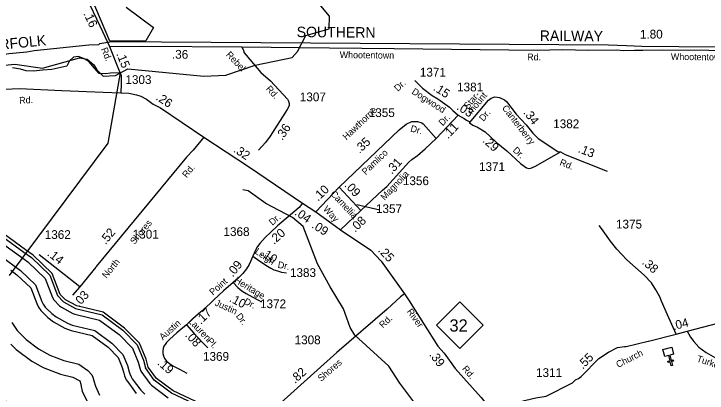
# Model space of a CAD drawing. Extents: x 2532689 to 2764727, y 536648 to 732970.
# Drawn here: x 2586089 to 2595978, y 650929 to 656338 of the extents above; entities that cross this region are included whole.
import ezdxf

# ---------------------------------------------------------------- set-up
doc = ezdxf.new("R2010")
doc.units = 0
for name, color, linetype in [('Exist Boundary Political City Limit New', 7, 'Continuous'), ('Exist Cultural Church CELL', 7, 'Continuous'), ('Exist Hydrographic Buffer Line', 7, 'Continuous'), ('Exist Hydrographic Creek Single Shore', 7, 'Continuous'), ('Exist Hydrographic River Shore', 7, 'Continuous'), ('Exist Hydrographic River Shore Label', 7, 'Continuous'), ('Exist Railroad Mainline', 7, 'Continuous'), ('Exist Railroad Mainline Label', 7, 'Continuous'), ('Exist Road Primary NC Attributed', 7, 'Continuous'), ('Exist Road Primary NC Label', 7, 'Continuous'), ('Exist Road Primary NC Mileage Hundredths English Label', 7, 'Continuous'), ('Exist Road Primary NC Shield CELL', 7, 'Continuous'), ('Exist Road Primary NC Shield Number Label', 7, 'Continuous'), ('Exist Road Secondary Mileage Hundredths English Label', 7, 'Continuous'), ('Exist Road Secondary Type 20 Attributed', 7, 'Continuous'), ('Exist Road Secondary Type 41 Attributed', 7, 'Continuous'), ('Exist Road Secondary Type 51 Attributed', 7, 'Continuous'), ('Exist Road Secondary Type 51 Label', 7, 'Continuous'), ('Exist Road Secondary Type 51 Number Label', 7, 'Continuous'), ('Map Preparation Boundary City Limit Buffer Line', 7, 'Continuous')]:
    doc.layers.add(name, color=color, linetype=linetype)

msp = doc.modelspace()

# ---------------------------------------------------------------- linework, layer by layer
at = {"layer": 'Exist Boundary Political City Limit New'}
for points in [[(2587692.2, 656434.8), (2588080.5, 656143.2), (2587968.8, 655954.4), (2587459.5, 655948.8), (2587191, 656580.9)], [(2586026, 652607.4), (2587434.8, 654493.5), (2587611.2, 655497.5), (2587468.2, 655493.4), (2587394, 655482.1), (2587305, 655490.3), (2587237.2, 655564.8), (2587156.8, 655656.9), (2587092.2, 655695.8), (2587008.2, 655729.8), (2586938.8, 655718.6), (2586882.2, 655668.5), (2586841.8, 655594.2), (2586631.8, 655544.4), (2586501, 655534.8), (2586363.5, 655522), (2586265, 655527), (2586181.2, 655551.3), (2586069.8, 655567.6)]]:
    msp.add_lwpolyline(points, dxfattribs=at)
at = {"layer": 'Exist Cultural Church CELL'}
msp.add_lwpolyline([(2595499.8, 651483.1), (2595444.7, 651468.9), (2595463.4, 651395.2), (2595494.4, 651403), (2595498.4, 651387.6), (2595467.4, 651379.7), (2595482.2, 651321.4), (2595466.7, 651317.4), (2595451.8, 651375.7), (2595420.8, 651367.8), (2595416.9, 651383.3), (2595447.9, 651391.2), (2595429.1, 651465), (2595373.2, 651450.9), (2595347, 651554.1), (2595473.6, 651586.3)], close=True, dxfattribs=at)
at = {"layer": 'Exist Hydrographic Buffer Line'}
for points in [[(2585893.2, 653087.7), (2586185.4, 652877), (2586287.5, 652803.5), (2586534, 652566.5), (2586638.3, 652294), (2586658.4, 652259.8), (2586741.7, 652176.3), (2586768.3, 652156.2), (2586929.5, 652067.4), (2586959.4, 652055.8), (2587311.5, 651971.7), (2587589.4, 651764.6), (2587778.6, 651572.9), (2587862.3, 651373.4), (2587888.1, 651271.5), (2587900.4, 651241), (2588026.7, 651067.5)], [(2585931.3, 653158.8), (2586232.1, 652941.8), (2586338.7, 652865.1), (2586602.2, 652611.8), (2586713.2, 652322.6), (2586798.3, 652232.9), (2586968.3, 652137.5), (2587346.2, 652045.7), (2587642.3, 651825.2), (2587846.5, 651618), (2587938.4, 651398.8), (2587965.6, 651291.1)], [(2585816.9, 652945.4), (2586091.9, 652747.1), (2586184.7, 652680.3), (2586397.4, 652475.8), (2586488.8, 652236.7), (2586507.9, 652197), (2586536, 652156.9), (2586552.8, 652138.6), (2586628.9, 652062.9), (2586691.2, 652016.1), (2586852.2, 651927.3), (2586922.5, 651900.2), (2587242.4, 651823.8), (2587484.2, 651643.6), (2587643.3, 651482.5), (2587710.1, 651322.6), (2587732.9, 651232.2), (2587741.5, 651205.2), (2587762, 651160.9), (2587778.4, 651135.6), (2587897.5, 650973), (2587955.4, 650914.3)], [(2586045.1, 652682.3), (2586133.1, 652618.7), (2586328.9, 652430.5), (2586414.2, 652208.1), (2586438.6, 652156.9), (2586474.7, 652105.6), (2586496.4, 652081.9), (2586572.5, 652006.2), (2586652.7, 651946), (2586813.6, 651857.2), (2586903.7, 651822.4), (2587207.8, 651749.7), (2587431.5, 651583), (2587575.4, 651437.3), (2587633.9, 651297.1), (2587655.4, 651212.6), (2587666.2, 651177.8), (2587692.7, 651121), (2587714, 651088.3), (2587833, 650925.7)], [(2586057.6, 651937), (2586137.6, 651822.7), (2586186, 651770), (2586261.8, 651694.4), (2586440.2, 651560.6), (2586601.2, 651471.8), (2586801.7, 651394.4), (2587017.5, 651342.8), (2587141.7, 651250.1), (2587202.4, 651188.7), (2587215.5, 651157.3), (2587228.9, 651104.5), (2587252.7, 651027.3), (2587311.7, 650900.9)], [(2586044.7, 651628.4), (2586120.6, 651552.7), (2586343.7, 651385.5), (2586504.6, 651296.7), (2586755.2, 651199.8), (2586930.9, 651157.9), (2587027.7, 651104.6), (2587043.1, 651058.2), (2587050.5, 651024.3), (2587064.6, 650958.9), (2587138.4, 650800.9)], [(2592501.6, 646416.5), (2592521.7, 647112), (2592403.6, 647691.4), (2592295.1, 647898), (2592173.3, 648046.1), (2591079.3, 648796), (2591061.1, 648820.7), (2590968.2, 648853), (2590540.9, 649200.2), (2590288.5, 649459.7), (2589990.1, 649670.1), (2589634.3, 650028.7), (2588885.5, 650670), (2588336.6, 650928.8), (2588091.1, 651114.7), (2587965.6, 651291.1)], [(2588026.7, 651067.5), (2588051.5, 651042.3), (2588288.4, 650864.7)]]:
    msp.add_lwpolyline(points, dxfattribs=at)
at = {"layer": 'Exist Hydrographic Creek Single Shore'}
for points in [[(2585387.3, 655551.8), (2586102.3, 655623.4), (2586495.4, 655563.8), (2587026.3, 655710.1), (2587134.3, 655694.7), (2587228.5, 655613.1), (2587271.3, 655539.4), (2587364.4, 655447.9), (2587539.3, 655461.5), (2587712.4, 655553.9), (2588798.3, 655450.1), (2589114.3, 655466.3), (2589528.3, 655607.7), (2590059.4, 655717.9), (2590132.4, 655803), (2590253.4, 656031.1), (2590585.4, 656126.6), (2590589.5, 656304), (2590350.4, 656599.7)], [(2591865.5, 650711.9), (2591592.6, 651071.9), (2591437.6, 651311.8), (2590953.4, 651758.5), (2590884.5, 651867.3), (2590788.6, 652132.6), (2590598.5, 652443.4), (2590417.4, 652774.2), (2590215.5, 653304.5), (2590062.5, 653432.9), (2589683.6, 653634.3), (2589430.5, 653814.5), (2589354.4, 653827.8)]]:
    msp.add_lwpolyline(points, dxfattribs=at)
at = {"layer": 'Exist Hydrographic River Shore'}
for points in [[(2586255.7, 652974.3), (2585950.4, 653194.3), (2585438.4, 653386.9), (2585327.4, 653500.7), (2585266.3, 653623), (2585173.4, 653704.6), (2584324.3, 654070.8), (2583815.4, 654552.4), (2583282.2, 654928.2), (2583248.4, 654976), (2583279.4, 655134.8), (2583413.3, 655488.4), (2583511.3, 655590.8), (2583850.2, 655739.1), (2584008.3, 655758.6)], [(2587976.5, 651411.5), (2587880.5, 651640.7), (2587668.5, 651855.4), (2587363.4, 652082.7), (2586987.3, 652172.5), (2586826.4, 652261.2), (2586750.5, 652337), (2586636.5, 652634.4), (2586364.4, 652895.9), (2586255.7, 652974.3)], [(2591085.5, 648854.9), (2590993.6, 648884), (2590569.6, 649228.1), (2590314.5, 649490.2), (2590018.6, 649698.2), (2589661.6, 650058.1), (2588907.4, 650703.9), (2588360.6, 650960.8), (2588123.5, 651138.4), (2588004.4, 651300.9), (2587976.5, 651411.5)]]:
    msp.add_lwpolyline(points, dxfattribs=at)
at = {"layer": 'Exist Railroad Mainline'}
msp.add_lwpolyline([(2583031.2, 656222), (2583077.7, 656210.8), (2583179.9, 656198.8), (2583312.4, 656161.5), (2583423, 656139.7), (2584055.6, 655906), (2584396.3, 655770.7), (2584599.5, 655704.4), (2584786.2, 655668.3), (2584910.3, 655658.5), (2585236.3, 655675), (2585545.7, 655697), (2586016.4, 655772.2), (2586271.7, 655799.3), (2586379.3, 655817.5), (2587156, 655894.5), (2587299.8, 655901.3), (2587313.8, 655913.7), (2587485.2, 655944.9), (2594568.6, 655897.4), (2594826.8, 655886.5), (2595048.2, 655875.4), (2600831, 655826.6)], dxfattribs=at)
at = {"layer": 'Exist Road Primary NC Attributed'}
for p, q in [((2590205.9, 653640.2), (2590394.1, 653514.1)), ((2590394.1, 653514.1), (2590750, 653260.5))]:
    msp.add_line(p, q, dxfattribs=at)
for points in [[(2583370.4, 655681.5), (2583430, 655642.4), (2583511.9, 655597.7), (2583629.3, 655556.7), (2584042.8, 655435.6), (2584279.7, 655380.2), (2584352.2, 655365.7), (2585011.8, 655188.5), (2585035.6, 655182.9), (2585241.5, 655199.2), (2585848.3, 655260.8), (2586168, 655273.1), (2586774.7, 655247.1), (2587363.2, 655220.3), (2587615.3, 655213.5)], [(2587615.3, 655213.5), (2587729.4, 655207.6), (2587838, 655185.7), (2587900.3, 655164.9), (2587981.2, 655120.6), (2588076.5, 655052.6), (2588179.6, 654996.3), (2588796, 654578.4)], [(2588796, 654578.4), (2589437.8, 654160.3), (2590205.9, 653640.2)], [(2590750, 653260.5), (2591179.5, 652966.9), (2591328.6, 652809.8), (2591661.7, 652344.3)], [(2591661.7, 652344.3), (2591727.7, 652247.4), (2592136.3, 651601.4), (2592224.5, 651499.3), (2592383.8, 651278.4), (2592756.6, 650867.5), (2592894.1, 650697.9)]]:
    msp.add_lwpolyline(points, dxfattribs=at)
at = {"layer": 'Exist Road Primary NC Shield CELL'}
msp.add_lwpolyline([(2592115, 651896.8), (2592448, 652229.8), (2592781, 651896.8), (2592448, 651563.8)], close=True, dxfattribs=at)
at = {"layer": 'Exist Road Secondary Type 20 Attributed'}
msp.add_lwpolyline([(2589339.7, 655870.1), (2589362.5, 655814.1), (2589373.9, 655781), (2589404.4, 655750.5), (2589609.8, 655504.3), (2589750.3, 655383.3), (2589993, 655122.4), (2590007, 655091.9), (2590013.3, 655060.1), (2590013.3, 655025.7), (2589989, 654976.1), (2589744.9, 654596.5), (2589678.7, 654506.2), (2589576.7, 654396.8)], dxfattribs=at)
at = {"layer": 'Exist Road Secondary Type 41 Attributed'}
msp.add_line((2587029.3, 652445.7), (2586451.6, 652903), dxfattribs=at)
at = {"layer": 'Exist Road Secondary Type 51 Attributed'}
for p, q in [((2592110.3, 654563.1), (2592428.2, 654895.6)), ((2590394.1, 653514.1), (2590730.1, 653866.1)), ((2590730.1, 653866.1), (2591038.6, 653534.1)), ((2590750, 653260.5), (2591038.6, 653534.1)), ((2587029.3, 652445.7), (2586923.8, 652327.9))]:
    msp.add_line(p, q, dxfattribs=at)
for points in [[(2587120.6, 656581.9), (2587316.7, 656165.6), (2587424.3, 655933)], [(2587424.3, 655933), (2587452.4, 655872.4)], [(2587452.4, 655872.4), (2587920.3, 655877.5), (2589339.7, 655870.1)], [(2587452.4, 655872.4), (2587583, 655548.7), (2587618.7, 655461.5), (2587617, 655341.6), (2587615.3, 655213.5)], [(2589339.7, 655870.1), (2590591.2, 655853.6), (2591515.4, 655843.8), (2593560.2, 655819.5), (2593911.8, 655828.4), (2594288, 655821.7), (2594682.1, 655825.5), (2594790.2, 655817.7), (2594942.1, 655820.6), (2595058.2, 655821.6), (2595343.3, 655827.6), (2598628.3, 655803.4)], [(2591808.4, 655387.4), (2591916.6, 655277.6), (2592054.6, 655176.1), (2592135.1, 655124.6), (2592304.7, 655009.2), (2592352.5, 654961.4), (2592428.2, 654895.6)], [(2592590.1, 654786.7), (2592857.8, 655107.8), (2592895.4, 655136.6), (2592949.1, 655157.5)], [(2592949.1, 655157.5), (2593015.2, 655147), (2593085.9, 655112.1), (2593114.4, 655089), (2593253.9, 654909.5), (2593394.8, 654756.3), (2593493.1, 654638.1), (2593568.5, 654559.7), (2593846.2, 654375), (2593886.5, 654370)], [(2592428.2, 654895.6), (2592512.1, 654846.3), (2592545.4, 654824.1), (2592581.6, 654803.2), (2592590.1, 654786.7)], [(2590730.1, 653866.1), (2591584.1, 654683), (2591684.5, 654764.9), (2591765.7, 654802.6), (2591845.9, 654801.9), (2591908.3, 654785.4), (2591928.3, 654769.8), (2592110.3, 654563.1)], [(2592590.1, 654786.7), (2592636.9, 654751.5), (2592701.5, 654720.7), (2592810.8, 654654.8), (2592969.7, 654509.9), (2593122.1, 654387), (2593313.6, 654206.7), (2593401, 654140.3), (2593433.1, 654133), (2593460.8, 654137.4), (2593528.2, 654168.7), (2593886.5, 654370)], [(2588796, 654578.4), (2588645.6, 654393.3), (2588551.4, 654295.6), (2587261.9, 652734.2), (2587258, 652726.2), (2587029.3, 652445.7)], [(2591038.6, 653534.1), (2591344.7, 653824.3), (2591409.9, 653877.5), (2591721, 654221.7), (2591764.3, 654262.5), (2591845.4, 654319.9), (2591955.5, 654414), (2592110.3, 654563.1)], [(2593886.5, 654370), (2593951, 654333.2), (2594549.9, 654096.8)], [(2590205.9, 653640.2), (2590160, 653575.4), (2589851.1, 653314), (2589754.8, 653225.9), (2589672.2, 653151.1), (2589633.6, 653105.7), (2589597.8, 653065.6), (2589562, 653020.2), (2589534.5, 652968.1), (2589515.2, 652924.1), (2589498.7, 652884)], [(2595534.6, 651770.5), (2595414, 652044), (2595326.7, 652243.1), (2595302, 652302), (2595246.5, 652402.7), (2595185.4, 652504.8), (2595081.3, 652610.1), (2594832.2, 652830.7), (2594691, 652982.2), (2594597, 653098.8), (2594473, 653278.4), (2594438.8, 653321.7)], [(2589498.7, 652884), (2589446.4, 652765.1), (2589407.9, 652702.4), (2589354.2, 652635.6), (2589295, 652572.8), (2589214.9, 652505)], [(2589498.7, 652884), (2589563.5, 652836.7), (2589639.2, 652784.6), (2589706.6, 652739.8), (2589753.4, 652713), (2589797.4, 652689), (2589848.4, 652673), (2589907.6, 652657), (2589977.8, 652644.9)], [(2589214.9, 652505), (2589079.4, 652386.3), (2588939.9, 652259.7), (2588887.4, 652208.7), (2588753.7, 652090.9), (2588642.5, 651989.7), (2588552.2, 651904.6)], [(2589214.9, 652505), (2589281.7, 652437.4), (2589317.6, 652405.1), (2589354.5, 652379.8), (2589402.5, 652350.2), (2589444.4, 652324.8), (2589508.4, 652291.7), (2589566.4, 652259.8), (2589621.4, 652231.1)], [(2595694.8, 651812), (2596803.1, 652101.5), (2597188.2, 652207.1), (2597402.4, 652271.2), (2597561, 652378.9)], [(2591661.7, 652344.3), (2591602.6, 652303.1), (2591414.1, 652127.4), (2590696, 651511.3), (2589526.4, 650460.3), (2589520.6, 650450.2), (2589528.8, 650432.5), (2589553.4, 650419.1), (2589634.8, 650346.5), (2589760.7, 650252.8), (2590242.1, 649868.4), (2590670.8, 649530.6)], [(2588552.2, 651904.6), (2588413.1, 651790.5), (2588313.1, 651701.1), (2588268, 651653.6), (2588244.5, 651621.3), (2588228.8, 651600.4), (2588217.1, 651568), (2588213.2, 651531.9), (2588213.2, 651493.9), (2588223, 651459.6), (2588238.6, 651425.4), (2588254.3, 651400.7), (2588270, 651379.8), (2588307.2, 651351.2), (2588358.2, 651318.9), (2588450.3, 651269.5), (2588558.1, 651212.4)], [(2588552.2, 651904.6), (2588654.1, 651784.8), (2588775.7, 651657.4), (2588854.1, 651573.7)], [(2595534.6, 651770.5), (2595694.8, 651812)], [(2595694.8, 651812), (2595742.5, 651726.7), (2595787.2, 651665.8), (2595857.2, 651585.6), (2595962.8, 651510.4), (2596098.9, 651434.3), (2596352.5, 651315.1), (2597109, 650954), (2597169.5, 650927.2), (2597322.6, 650884.1), (2597797.2, 650756.9), (2598071.8, 650652.2), (2598291.3, 650602.1), (2598544.6, 650567.7), (2598622, 650560.1)], [(2592894.4, 650698.5), (2593391.6, 650829.1), (2593536.4, 650862), (2593682.3, 650887.5), (2594054.9, 651076.9), (2594102.1, 651117.9), (2594141.7, 651138.6), (2594178.9, 651167.3), (2594434.2, 651422.2), (2594568.4, 651513), (2594701, 651579.5), (2594798.6, 651593.6), (2594822.9, 651593.9), (2595137.7, 651669), (2595141.4, 651669.9), (2595534.6, 651770.5)]]:
    msp.add_lwpolyline(points, dxfattribs=at)
at = {"layer": 'Exist Road Secondary Type 51 Number Label'}
msp.add_lwpolyline([(2591307.6, 653539.8), (2590979.7, 653613.6)], dxfattribs=at)
at = {"layer": 'Map Preparation Boundary City Limit Buffer Line'}
for points in [[(2587692.2, 656434.8), (2588080.5, 656143.2), (2587968.8, 655954.4), (2587459.5, 655948.8), (2587191, 656580.9)], [(2586026, 652607.4), (2587434.8, 654493.5), (2587611.2, 655497.5), (2587468.2, 655493.4), (2587394, 655482.1), (2587305, 655490.3), (2587237.2, 655564.8), (2587156.8, 655656.9), (2587092.2, 655695.8), (2587008.2, 655729.8), (2586938.8, 655718.6), (2586882.2, 655668.5), (2586841.8, 655594.2), (2586631.8, 655544.4), (2586501, 655534.8), (2586363.5, 655522), (2586265, 655527), (2586181.2, 655551.3), (2586069.8, 655567.6)]]:
    msp.add_lwpolyline(points, dxfattribs=at)

# ---------------------------------------------------------------- texts
at = {"layer": 'Exist Hydrographic River Shore Label'}
msp.add_text('RIVER', height=210, rotation=322.42347, dxfattribs=at).set_placement((2585453.3, 650962.7))
at = {"layer": 'Exist Railroad Mainline Label'}
for s, rotation, p in [('SOUTHERN', 359.55526, (2590122.2, 656006.8)), ('NORFOLK', 5.60707, (2585590.2, 655796)), ('RAILWAY', 359.55526, (2593589.6, 655953))]:
    msp.add_text(s, height=150, rotation=rotation, dxfattribs=at).set_placement(p)
at = {"layer": 'Exist Road Primary NC Label'}
for s, rotation, p in [('Rd.', 2.13978, (2586166.5, 655058.6)), ('River', 305.58001, (2591688.6, 652093.1)), ('Rd.', 310.48194, (2592475.5, 651272.7))]:
    msp.add_text(s, height=95, rotation=rotation, dxfattribs=at).set_placement(p)
at = {"layer": 'Exist Road Primary NC Mileage Hundredths English Label'}
for s, rotation, p in [('.26', 325.86183, (2588104.3, 655122.9)), ('.32', 326.28646, (2589210.7, 654376.8)), ('.04', 324.93603, (2590083.5, 653480.7)), ('.09', 326.82777, (2590328, 653295.7)), ('.25', 313.51154, (2591275.1, 652957)), ('.39', 307.09024, (2592007.4, 651475.5))]:
    msp.add_text(s, height=125, rotation=rotation, dxfattribs=at).set_placement(p)
at = {"layer": 'Exist Road Primary NC Shield Number Label'}
msp.add_text('32', height=175, dxfattribs=at).set_placement((2592302.1, 651807.1))
at = {"layer": 'Exist Road Secondary Mileage Hundredths English Label'}
for s, rotation, p in [('.16', 295.16719, (2587077.6, 656341)), ('1.80', 0.49273, (2595019.1, 655984.6)), ('.15', 291.91982, (2587547.8, 655767.5)), ('.36', 359.4668, (2588343, 655699.8)), ('.15', 327.31484, (2592060.5, 655255.9)), ('.03', 327.31484, (2592395.3, 654982.7)), ('.34', 307.80556, (2593349.2, 654927.7)), ('.36', 56.81026, (2589918.1, 654525.3)), ('.11', 46.22327, (2592282.3, 654549.5)), ('.35', 43.66777, (2591019.4, 654339.1)), ('.29', 317.56676, (2592766.5, 654519.2)), ('.13', 338.39567, (2594126.9, 654369)), ('.31', 47.83055, (2591479.9, 654044.1)), ('.10', 44.35969, (2590429.2, 653659.2)), ('.09', 312.91455, (2590796.2, 653886.7)), ('.08', 43.41241, (2590955.7, 653215.5)), ('.52', 50.44964, (2587397.7, 653039.2)), ('.20', 41.16894, (2589798.1, 653043)), ('.14', 321.64083, (2586555.1, 652900.7)), ('.10', 326.26217, (2589599.9, 652900.7)), ('.09', 51.14279, (2589211.4, 652577.2)), ('.38', 318.56103, (2595039.1, 652781.3)), ('.03', 48.15709, (2587015.6, 652149.3)), ('.10', 332.60387, (2589151.1, 652242.4)), ('.17', 44.12124, (2588753.9, 651902.3)), ('.04', 14.35479, (2595498.3, 651825.7)), ('.08', 311.82613, (2588524.2, 651749.9)), ('.55', 44.89911, (2594202.9, 651263.8)), ('.19', 318.36803, (2588126.7, 651345.7)), ('.82', 41.94221, (2590099.5, 651059.3))]:
    msp.add_text(s, height=125, rotation=rotation, dxfattribs=at).set_placement(p)
at = {"layer": 'Exist Road Secondary Type 51 Label'}
for s, rotation, p in [('Rd.', 291.97982, (2587329, 655836.4)), ('Rebel', 313.66987, (2589107.7, 655748.8)), ('Whootentown', 359.38806, (2590736.1, 655707.9)), ('Rd.', 359.31956, (2593410.6, 655677)), ('Whootentown', 359.34067, (2595460.1, 655682)), ('Dr.', 43.31412, (2591565.2, 655225.8)), ('Rd.', 312.76588, (2589676.4, 655262.5)), ('Dogwood', 327.37484, (2591755.5, 655207)), ('Star-', 50.18009, (2592566.3, 654969.5)), ('mount', 50.18009, (2592620.1, 654900.5)), ('Hawthorne', 43.47156, (2590831.9, 654532.8)), ('Canterberry', 307.86556, (2593045.8, 654993.1)), ('Dr.', 46.28327, (2592205.2, 654733.5)), ('Dr.', 50.18009, (2592787.4, 654798.2)), ('Dr.', 345.17327, (2591738.4, 654662.6)), ('Pamlico', 43.72777, (2591106.4, 654035.3)), ('Dr.', 316.71162, (2593196.9, 654384.2)), ('Rd.', 338.45567, (2593865.7, 654184.6)), ('Rd.', 50.44964, (2588552.9, 653992.7)), ('Magnolia', 46.49823, (2591377.7, 653672.6)), ('Camellia', 312.91455, (2590597, 653766.3)), ('Way', 312.91455, (2590493.2, 653548.1)), ('North         Shores', 50.44964, (2587409.4, 652558.6)), ('Dr.', 41.22894, (2589776.8, 653314.3)), ('Leigh', 325.47336, (2589516.7, 652928.7)), ('Dr.', 350.28461, (2589847.3, 652717.2)), ('Heritage', 328.81084, (2589225.2, 652515.1)), ('Point', 41.20539, (2588927.1, 652318.4)), ('Dr.', 332.36466, (2589361.9, 652207.4)), ('Justin', 335.64125, (2588946.3, 652183.9)), ('Lauren', 313.64471, (2588568.3, 651949.5)), ('Dr.', 305.80949, (2589250.9, 652027.8)), ('Rd.', 42.9822, (2591352.3, 651850.6)), ('Austin', 41.80084, (2588214.6, 651679.1)), ('Pl.', 313.13701, (2588834.5, 651666.5)), ('Church', 26.61494, (2594707.1, 651287.9)), ('Shores', 40.62948, (2590471.3, 651089.5)), ('Turkey', 341.77523, (2595821.1, 651381.8))]:
    msp.add_text(s, height=95, rotation=rotation, dxfattribs=at).set_placement(p)
at = {"layer": 'Exist Road Secondary Type 51 Number Label'}
for s, p in [('1371', (2591879.8, 655444)), ('1303', (2587679.8, 655338.5)), ('1381', (2592410.4, 655232.9)), ('1307', (2590167.3, 655091.9)), ('1355', (2591150.4, 654867.4)), ('1382', (2593781.8, 654708.5)), ('1371', (2592723.2, 654097.3)), ('1356', (2591637.7, 653896.1)), ('1357', (2591253.5, 653497.8)), ('1375', (2594677.5, 653277.6)), ('1368', (2589078.6, 653170.3)), ('1362', (2586528.6, 653128.4)), ('1301', (2587783.6, 653133.7)), ('1383', (2590026.6, 652586)), ('1372', (2589599.8, 652141.3)), ('1308', (2590093, 651626.9)), ('1369', (2588786.1, 651391)), ('1311', (2593536.5, 651159.6))]:
    msp.add_text(s, height=125, rotation=359.94, dxfattribs=at).set_placement(p)

doc.saveas('drawing.dxf')
